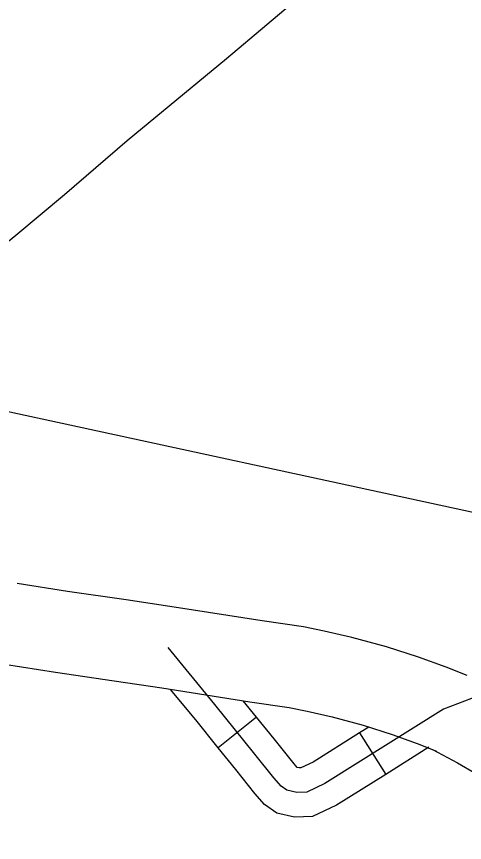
# Model space of a CAD drawing. Extents: x 813775 to 1157140, y 1757555 to 1979907.
# Drawn here: x 1013250 to 1015987, y 1841927 to 1846980 of the extents above; entities that cross this region are included whole.
import ezdxf

# ---------------------------------------------------------------- set-up
doc = ezdxf.new("R2010")
doc.units = 0
for name, color, linetype in [('Level 10', 7, 'Continuous'), ('Level 32', 7, 'Continuous'), ('Level 35', 7, 'Continuous'), ('Level 40', 7, 'Continuous'), ('R_Draft', 7, 'Continuous')]:
    doc.layers.add(name, color=color, linetype=linetype)

msp = doc.modelspace()

# ---------------------------------------------------------------- linework, layer by layer
at = {"layer": 'Level 10'}
for points in [[(1016002.6, 1842949.2), (1015874.9, 1843000.3), (1015705.3, 1843060.7), (1015510.2, 1843123.8), (1015298.7, 1843181.8), (1015129.6, 1843219.1), (1015002.9, 1843245.6), (1014750.1, 1843282.1), (1014213.8, 1843366.4), (1013919.7, 1843411), (1013561.5, 1843463), (1013253.1, 1843511.3)], [(1013175.8, 1843017.3), (1013486.9, 1842968.6), (1013846.3, 1842916.4), (1014137.5, 1842872.2), (1014675.6, 1842787.7), (1014915.8, 1842753), (1015024.6, 1842730.2), (1015178.7, 1842696.3), (1015367, 1842644.6), (1015544.4, 1842587.2), (1015698, 1842532.5), (1015816.8, 1842485)], [(1015792.1, 1842496.5), (1015945.2, 1842414.8), (1016057, 1842349.8), (1016217.5, 1842252.4), (1016408.2, 1842125.2), (1016603.5, 1841989.5), (1016764.3, 1841877.7), (1016932.5, 1841759.1), (1017162.8, 1841602.8), (1017392.6, 1841441.3), (1017695.3, 1841234.8)]]:
    msp.add_lwpolyline(points, dxfattribs=at)
at = {"layer": 'Level 32'}
for p, q in [((1014715.8, 1842694.5), (1014482.5, 1842506)), ((1015345.5, 1842597.6), (1015505.4, 1842343.8))]:
    msp.add_line(p, q, dxfattribs=at)
for points in [[(1014482.5, 1842506), (1014344.6, 1842676.6), (1014191.1, 1842863.8)], [(1014715.8, 1842694.5), (1014635.4, 1842794)], [(1015345.5, 1842597.6), (1015062.4, 1842419.3), (1014987.1, 1842384.6), (1014976.1, 1842384.2), (1014965.3, 1842386.6), (1014937.2, 1842418.9), (1014823, 1842561.8), (1014715.8, 1842694.5)], [(1015402.1, 1842633.3), (1015345.5, 1842597.6)], [(1015505.4, 1842343.8), (1015205.7, 1842155), (1015058.1, 1842087.1), (1014948.7, 1842083), (1014841.2, 1842106.9), (1014765.8, 1842158.8), (1014706.7, 1842226.8), (1014589.2, 1842373.9), (1014482.5, 1842506)], [(1015768.1, 1842509.3), (1015505.4, 1842343.8)]]:
    msp.add_lwpolyline(points, dxfattribs=at)
at = {"layer": 'Level 35'}
for points in [[(1019547.9, 1846872), (1019119.9, 1846425.6), (1018056.6, 1845445.6), (1017304.2, 1844724.1), (1016718.6, 1844151.4), (1016506.8, 1843907.9), (1016385.2, 1843709.4), (1016335.6, 1843556.1), (1016331.1, 1843456.9), (1016362.6, 1843276.5), (1016385.2, 1843150.3), (1016389.7, 1843051), (1016389.7, 1842978.9), (1016353.6, 1842929.3), (1016281.5, 1842870.7), (1016177.9, 1842825.6), (1016029.2, 1842807.5), (1015857.9, 1842743.2)], [(1015857.9, 1842743.2), (1015134, 1842287.2), (1015022.6, 1842235.8), (1014962.4, 1842233.6), (1014902.2, 1842247), (1014866.6, 1842271.5), (1014822, 1842322.9), (1014706.1, 1842467.9), (1014460.9, 1842771.3), (1014175.6, 1843119.3)]]:
    msp.add_lwpolyline(points, dxfattribs=at)
at = {"layer": 'Level 40'}
for points in [[(1011055.4, 1843812.3), (1011371.5, 1844089.5), (1011862.8, 1844494.8), (1011914.6, 1844537.2), (1011914.6, 1844537.2), (1011986.8, 1844595.7), (1012428.4, 1844951.4), (1013016.1, 1845456.3), (1013245.8, 1845641.8), (1013543, 1845891.9), (1013925.8, 1846221), (1014532.9, 1846722.7), (1015271.4, 1847349.3), (1016259.9, 1848179.7), (1016663, 1848520.7), (1017439.9, 1849169.8), (1017757.4, 1849440.3), (1018145.8, 1849747.3), (1018530.8, 1850078.6), (1018915.9, 1850398.7), (1019217.6, 1850660.1), (1019361.7, 1850777.3), (1019944.9, 1851265.1)], [(1013925.8, 1846221), (1014532.9, 1846722.7), (1015271.4, 1847349.3)], [(1013016.1, 1845456.3), (1013245.8, 1845641.8), (1013543, 1845891.9), (1013925.8, 1846221)]]:
    msp.add_lwpolyline(points, dxfattribs=at)
at = {"layer": 'R_Draft'}
msp.add_line((1092628.5, 1827333), (1002593.6, 1846862.3), dxfattribs=at)

doc.saveas('drawing.dxf')
